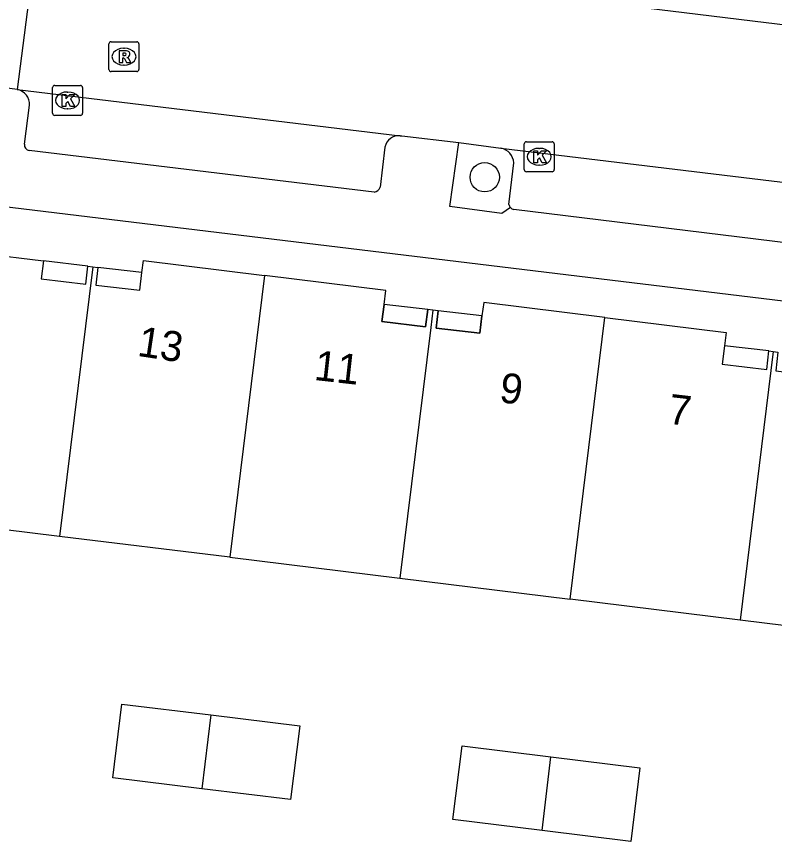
# Model space of a CAD drawing. Extents: x 161696 to 162377, y 380761 to 381673.
# Drawn here: x 162207.43 to 162232.72, y 381492.88 to 381520.43 of the extents above; entities that cross this region are included whole.
import ezdxf

# ---------------------------------------------------------------- set-up
doc = ezdxf.new("R2010")
doc.units = 0
for name, color, linetype in [('IMGEO_Boom', 7, 'Continuous'), ('IMGEO_Kolk', 7, 'Continuous'), ('IMGEO_Pand', 7, 'Continuous'), ('IMGEO_Pand_nummerreeks', 7, 'Continuous'), ('IMGEO_Pand_overbouw', 7, 'Continuous'), ('IMGEO_Parkeervlak_open', 7, 'Continuous'), ('IMGEO_Rijbaan_lokaal_open', 7, 'Continuous'), ('IMGEO_Rioolput', 7, 'Continuous'), ('IMGEO_Voetpad_open', 7, 'Continuous')]:
    doc.layers.add(name, color=color, linetype=linetype)

msp = doc.modelspace()

# ---------------------------------------------------------------- linework, layer by layer
at = {"layer": 'IMGEO_Boom'}
msp.add_circle((162223.05, 381515.059), 0.489, dxfattribs=at)
at = {"layer": 'IMGEO_Kolk'}
for p, q in [((162208.633, 381517.199), (162208.633, 381518.051)), ((162208.708, 381518.125), (162209.56, 381518.125)), ((162209.634, 381518.051), (162209.634, 381517.199)), ((162209.121, 381517.905), (162209.146, 381517.905)), ((162209.144, 381517.345), (162209.119, 381517.345)), ((162209.56, 381517.125), (162208.708, 381517.125)), ((162224.37, 381515.319), (162224.37, 381516.171)), ((162224.445, 381516.245), (162225.297, 381516.245)), ((162225.371, 381516.171), (162225.371, 381515.319)), ((162224.858, 381516.025), (162224.883, 381516.025)), ((162225.297, 381515.245), (162224.445, 381515.245)), ((162224.881, 381515.465), (162224.856, 381515.465))]:
    msp.add_line(p, q, dxfattribs=at)
for points in [[(162208.633, 381517.199), (162208.633, 381518.051)], [(162208.708, 381518.125), (162209.56, 381518.125)], [(162209.634, 381518.051), (162209.634, 381517.199)], [(162208.954, 381517.825), (162209.077, 381517.825), (162209.077, 381517.674), (162209.207, 381517.825), (162209.371, 381517.825), (162209.225, 381517.674), (162209.378, 381517.425), (162209.226, 381517.425), (162209.141, 381517.589), (162209.077, 381517.522), (162209.077, 381517.425), (162208.954, 381517.425), (162208.954, 381517.825)], [(162209.56, 381517.125), (162208.708, 381517.125)], [(162224.37, 381515.319), (162224.37, 381516.171)], [(162224.445, 381516.245), (162225.297, 381516.245)], [(162225.371, 381516.171), (162225.371, 381515.319)], [(162224.691, 381515.945), (162224.814, 381515.945), (162224.814, 381515.794), (162224.944, 381515.945), (162225.108, 381515.945), (162224.962, 381515.794), (162225.115, 381515.545), (162224.963, 381515.545), (162224.878, 381515.709), (162224.814, 381515.642), (162224.814, 381515.545), (162224.691, 381515.545), (162224.691, 381515.945)], [(162225.297, 381515.245), (162224.445, 381515.245)]]:
    msp.add_lwpolyline(points, dxfattribs=at)
for centre, start, end in [((162208.71, 381518.049), 91.552, 178.448), ((162208.71, 381518.049), 91.552, 178.448), ((162209.558, 381518.049), 1.552, 88.448), ((162209.558, 381518.049), 1.552, 88.448), ((162208.71, 381517.201), 181.552, 268.448), ((162208.71, 381517.201), 181.552, 268.448), ((162209.558, 381517.201), 271.552, 358.448), ((162209.558, 381517.201), 271.552, 358.448), ((162224.447, 381516.169), 91.552, 178.448), ((162224.447, 381516.169), 91.552, 178.448), ((162225.295, 381516.169), 1.552, 88.448), ((162225.295, 381516.169), 1.552, 88.448), ((162224.447, 381515.321), 181.552, 268.448), ((162224.447, 381515.321), 181.552, 268.448), ((162225.295, 381515.321), 271.552, 358.448), ((162225.295, 381515.321), 271.552, 358.448)]:
    msp.add_arc(centre, 0.0765, start, end, dxfattribs=at)
for centre, major_axis, ratio, start_param, end_param in [((162209.12, 381517.625), (-0.387, 0.002), 0.722429, 4.712389, 7.853982), ((162209.145, 381517.625), (-0.39, 0.002), 0.717154, 1.570796, 4.712389), ((162224.857, 381515.745), (-0.387, 0.002), 0.722429, 4.712389, 7.853982), ((162224.882, 381515.745), (-0.39, 0.002), 0.717154, 1.570796, 4.712389)]:
    msp.add_ellipse(centre, major_axis=major_axis, ratio=ratio, start_param=start_param, end_param=end_param, dxfattribs=at)
at = {"layer": 'IMGEO_Pand'}
for points in [[(162204.291, 381512.764), (162208.326, 381512.264), (162208.253, 381511.668), (162209.744, 381511.495), (162209.811, 381512.091), (162209.975, 381512.07)], [(162209.975, 381512.07), (162210.138, 381512.048), (162210.081, 381511.452), (162211.542, 381511.29), (162211.613, 381511.875), (162211.662, 381512.284), (162215.706, 381511.782)], [(162209.975, 381512.07), (162208.866, 381503.07)], [(162215.706, 381511.782), (162214.546, 381502.37)], [(162221.324, 381510.624), (162221.148, 381510.642), (162221.07, 381510.066), (162219.621, 381510.239), (162219.691, 381510.806), (162219.75, 381511.281), (162215.706, 381511.782)], [(162227.059, 381510.378), (162223.016, 381510.881), (162222.958, 381510.433), (162222.884, 381509.849), (162221.43, 381510.023), (162221.499, 381510.605), (162221.324, 381510.624)], [(162221.324, 381510.624), (162221.252, 381510.044), (162220.22, 381501.67)], [(162225.9, 381500.97), (162227.059, 381510.378)], [(162227.059, 381510.378), (162231.103, 381509.874), (162231.048, 381509.431), (162230.972, 381508.822), (162232.46, 381508.637), (162232.529, 381509.261), (162232.677, 381509.242)], [(162232.677, 381509.242), (162231.572, 381500.271)], [(162232.677, 381509.242), (162232.826, 381509.223), (162232.761, 381508.595), (162234.249, 381508.403), (162234.332, 381509.057), (162238.319, 381508.569)], [(162208.866, 381503.07), (162203.183, 381503.771)], [(162214.546, 381502.37), (162208.866, 381503.07)], [(162214.546, 381502.37), (162220.22, 381501.67)], [(162237.804, 381502.403), (162237.451, 381499.546), (162231.572, 381500.271)], [(162220.22, 381501.67), (162225.9, 381500.97)], [(162231.572, 381500.271), (162225.9, 381500.97)], [(162213.611, 381494.645), (162210.64, 381495.011), (162210.943, 381497.472), (162213.91, 381497.107)], [(162213.91, 381497.107), (162216.877, 381496.742), (162216.574, 381494.28), (162213.611, 381494.645)], [(162213.91, 381497.107), (162213.611, 381494.645)], [(162224.963, 381493.247), (162221.99, 381493.613), (162222.293, 381496.074), (162225.262, 381495.709)], [(162225.262, 381495.709), (162228.231, 381495.343), (162227.928, 381492.882), (162224.963, 381493.247)], [(162224.963, 381493.247), (162225.262, 381495.709)]]:
    msp.add_lwpolyline(points, dxfattribs=at)
at = {"layer": 'IMGEO_Pand_overbouw'}
for points in [[(162208.326, 381512.264), (162208.253, 381511.668), (162209.744, 381511.495), (162209.811, 381512.091)], [(162211.613, 381511.875), (162210.138, 381512.048), (162210.081, 381511.452), (162211.542, 381511.29)], [(162219.691, 381510.806), (162219.621, 381510.239), (162221.07, 381510.066), (162221.148, 381510.642)], [(162221.499, 381510.605), (162221.43, 381510.023), (162222.884, 381509.849), (162222.958, 381510.433)], [(162232.529, 381509.261), (162231.048, 381509.431), (162230.972, 381508.822), (162232.46, 381508.637)]]:
    msp.add_lwpolyline(points, close=True, dxfattribs=at)
at = {"layer": 'IMGEO_Parkeervlak_open'}
msp.add_lwpolyline([(162223.859, 381514.155), (162224.018, 381515.536)], dxfattribs=at)
for centre, radius, start, end in [((162223.503, 381515.523), 0.515, 1.4509, 79.8281), ((162224.089, 381514.202), 0.235, 191.5009, 220.3122)]:
    msp.add_arc(centre, radius, start, end, dxfattribs=at)
at = {"layer": 'IMGEO_Rijbaan_lokaal_open'}
for points in [[(162208.117, 381523.192), (162207.447, 381517.989)], [(162227.968, 381520.768), (162233.715, 381520.067)], [(162207.447, 381517.989), (162206.383, 381518.134)], [(162207.447, 381517.989), (162220.227, 381516.447)], [(162220.227, 381516.447), (162220.289, 381516.44), (162222.191, 381516.219)], [(162222.191, 381516.219), (162223.594, 381516.03)], [(162223.594, 381516.03), (162236.49, 381514.473)]]:
    msp.add_lwpolyline(points, dxfattribs=at)
at = {"layer": 'IMGEO_Rioolput'}
for p, q in [((162210.514, 381518.66), (162210.514, 381519.512)), ((162210.589, 381519.586), (162211.441, 381519.586)), ((162211.515, 381519.512), (162211.515, 381518.66)), ((162211.002, 381519.366), (162211.027, 381519.366)), ((162211.441, 381518.586), (162210.589, 381518.586)), ((162211.025, 381518.806), (162211, 381518.806))]:
    msp.add_line(p, q, dxfattribs=at)
for points in [[(162210.514, 381518.66), (162210.514, 381519.512)], [(162210.589, 381519.586), (162211.441, 381519.586)], [(162211.515, 381519.512), (162211.515, 381518.66)], [(162211.103, 381519.284), (162210.851, 381519.286), (162210.851, 381518.886)], [(162211.029, 381519.205), (162210.975, 381519.205), (162210.975, 381519.124)], [(162210.975, 381519.124), (162211.027, 381519.124)], [(162210.851, 381518.886), (162210.975, 381518.886), (162210.975, 381519.048), (162210.986, 381519.048)], [(162211.033, 381519.019), (162211.104, 381518.886), (162211.244, 381518.886), (162211.179, 381519.012)], [(162211.441, 381518.586), (162210.589, 381518.586)]]:
    msp.add_lwpolyline(points, dxfattribs=at)
for centre, radius, start, end in [((162210.591, 381519.51), 0.0765, 91.552, 178.448), ((162210.591, 381519.51), 0.0765, 91.552, 178.448), ((162211.439, 381519.51), 0.0765, 1.552, 88.448), ((162211.439, 381519.51), 0.0765, 1.552, 88.448), ((162211.011, 381519.313), 0.19, 274.7715, 282.9687), ((162211.035, 381519.109), 0.0964, 77.0061, 93.1865), ((162211.049, 381519.166), 0.0378, 276.6634, 79.6772), ((162211.102, 381519.174), 0.109, 350.3612, 89.416), ((162211.1, 381519.174), 0.112, 277.5842, 350.9817), ((162210.985, 381518.995), 0.0533, 26.0293, 88.6989), ((162211.084, 381518.959), 0.108, 29.5134, 73.7905), ((162210.591, 381518.662), 0.0765, 181.552, 268.448), ((162210.591, 381518.662), 0.0765, 181.552, 268.448), ((162211.439, 381518.662), 0.0765, 271.552, 358.448), ((162211.439, 381518.662), 0.0765, 271.552, 358.448)]:
    msp.add_arc(centre, radius, start, end, dxfattribs=at)
for centre, major_axis, ratio, start_param, end_param in [((162211.001, 381519.086), (-0.387, 0.002), 0.722429, 4.712389, 7.853982), ((162211.026, 381519.086), (-0.39, 0.002), 0.717154, 1.570796, 4.712389)]:
    msp.add_ellipse(centre, major_axis=major_axis, ratio=ratio, start_param=start_param, end_param=end_param, dxfattribs=at)
at = {"layer": 'IMGEO_Voetpad_open'}
for points in [[(162147.501, 381521.45), (162147.825, 381521.413), (162158.982, 381519.974), (162159.019, 381519.9), (162259.168, 381507.762), (162258.857, 381504.761)], [(162207.693, 381516.16), (162207.866, 381517.461)], [(162219.722, 381516.067), (162219.559, 381514.729)], [(162223.91, 381514.05), (162223.617, 381513.85), (162221.885, 381514.088), (162222.191, 381516.219)], [(162219.359, 381514.559), (162207.848, 381515.951)], [(162235.544, 381512.573), (162224.021, 381513.981)]]:
    msp.add_lwpolyline(points, dxfattribs=at)
for centre, radius, start, end in [((162207.363, 381517.492), 0.504, 356.4661, 80.4021), ((162220.199, 381515.959), 0.489, 86.6798, 167.2413), ((162207.892, 381516.146), 0.2, 175.9713, 257.1519), ((162219.314, 381514.815), 0.26, 280.0213, 340.7078), ((162224.074, 381514.19), 0.216, 220.5236, 255.7444)]:
    msp.add_arc(centre, radius, start, end, dxfattribs=at)

# ---------------------------------------------------------------- texts
at = {"layer": 'IMGEO_Pand_nummerreeks'}
for s, rotation, p in [('13', 351.4016, (162211.432, 381509.1)), ('11', 353.5873, (162217.333, 381508.295)), ('9', 351.9965, (162223.507, 381507.56)), ('7', 353.4411, (162229.143, 381506.835))]:
    msp.add_text(s, height=1, rotation=rotation, dxfattribs=at).set_placement(p)

doc.saveas('drawing.dxf')
